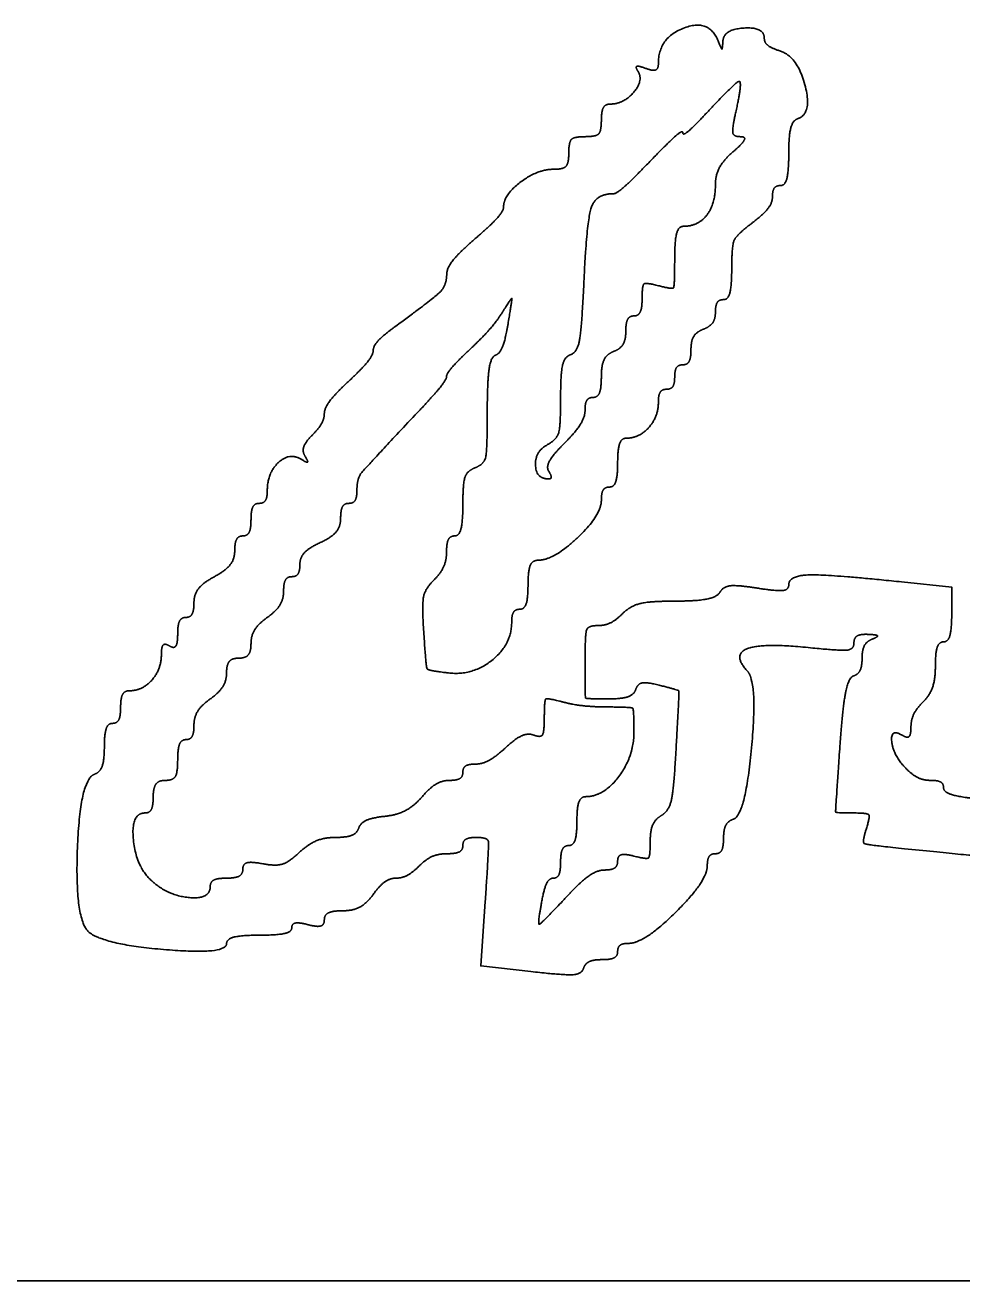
# Model space of a CAD drawing. Extents: x -7.5 to 53.5, y 0 to 22.
# Drawn here: x 27.2728 to 27.5487, y 7.8811 to 8.2509 of the extents above; entities that cross this region are included whole.
import ezdxf

# ---------------------------------------------------------------- set-up
doc = ezdxf.new("R2010")
doc.units = 0
doc.layers.add('SH_Data', color=7, linetype='Continuous')
doc.layers.add('SH_Text', color=7, linetype='Continuous')

msp = doc.modelspace()

# ---------------------------------------------------------------- linework, layer by layer
at = {"layer": 'SH_Data'}
msp.add_line((25.57635, 7.88105), (29.07635, 7.88105), dxfattribs=at)
at = {"layer": 'SH_Text'}
msp.add_line((27.42701, 8.11951), (27.42702, 8.11951), dxfattribs=at)
for points in [[(27.54572, 8.07733), (27.54572, 8.08539), (27.53097, 8.08693)], [(27.40831, 7.99275), (27.40701, 7.97383), (27.42171, 7.97217)]]:
    msp.add_lwpolyline(points, dxfattribs=at)
for points in [[(27.47693, 8.24627), (27.47426, 8.2529), (27.45932, 8.24723), (27.45932, 8.23958)], [(27.49052, 8.24703), (27.49052, 8.25045), (27.47855, 8.2497), (27.47833, 8.24627)], [(27.47833, 8.24627), (27.47818, 8.24387), (27.4779, 8.24387), (27.47693, 8.24627)], [(27.49507, 8.24335), (27.49257, 8.24414), (27.49052, 8.2458), (27.49052, 8.24703)], [(27.50033, 8.22334), (27.50472, 8.2248), (27.50028, 8.2417), (27.49507, 8.24335)], [(27.45335, 8.23722), (27.455, 8.23454), (27.44906, 8.22767), (27.44509, 8.22767)], [(27.4556, 8.23819), (27.45344, 8.23901), (27.4525, 8.2386), (27.45335, 8.23722)], [(27.45932, 8.23958), (27.45932, 8.23801), (27.45766, 8.23739), (27.4556, 8.23819)], [(27.47348, 8.22502), (27.4822, 8.23435), (27.48412, 8.2344), (27.48212, 8.22527)], [(27.44509, 8.22767), (27.44368, 8.22767), (27.44252, 8.22551), (27.44252, 8.22287)], [(27.44252, 8.22287), (27.44252, 8.21967), (27.44092, 8.21807), (27.43772, 8.21807)], [(27.46652, 8.21921), (27.46652, 8.2183), (27.46965, 8.22092), (27.47348, 8.22502)], [(27.48212, 8.22527), (27.48103, 8.22031), (27.48146, 8.21807), (27.4835, 8.21807)], [(27.49772, 8.21307), (27.49772, 8.21824), (27.49889, 8.22286), (27.50033, 8.22334)], [(27.45711, 8.21107), (27.46228, 8.21645), (27.46652, 8.22012), (27.46652, 8.21921)], [(27.43772, 8.21807), (27.43452, 8.21807), (27.43292, 8.21647), (27.43292, 8.21327)], [(27.4835, 8.21807), (27.48512, 8.21807), (27.48413, 8.21605), (27.48129, 8.21359)], [(27.43292, 8.21327), (27.43292, 8.2102), (27.43132, 8.20847), (27.42849, 8.20847)], [(27.48129, 8.21359), (27.47844, 8.21112), (27.47612, 8.20673), (27.47612, 8.20382)], [(27.49532, 8.20367), (27.49664, 8.20367), (27.49772, 8.2079), (27.49772, 8.21307)], [(27.42849, 8.20847), (27.42375, 8.20847), (27.41372, 8.20093), (27.41372, 8.19737)], [(27.44614, 8.20127), (27.44699, 8.20127), (27.45193, 8.20568), (27.45711, 8.21107)], [(27.43736, 8.1749), (27.43818, 8.19308), (27.44091, 8.20127), (27.44614, 8.20127)], [(27.47612, 8.20382), (27.47612, 8.19823), (27.47102, 8.19167), (27.46669, 8.19167)], [(27.48692, 8.19264), (27.49022, 8.19511), (27.49292, 8.19861), (27.49292, 8.20041)], [(27.49292, 8.20041), (27.49292, 8.2022), (27.494, 8.20367), (27.49532, 8.20367)], [(27.41372, 8.19737), (27.41372, 8.19619), (27.40996, 8.19199), (27.40537, 8.18805)], [(27.46669, 8.19167), (27.46528, 8.19167), (27.46412, 8.18745), (27.46412, 8.18229)], [(27.48092, 8.1791), (27.48092, 8.18593), (27.48238, 8.18923), (27.48692, 8.19264)], [(27.40537, 8.18805), (27.40078, 8.1841), (27.397, 8.17938), (27.39697, 8.17755)], [(27.46412, 8.18229), (27.46412, 8.1741), (27.46351, 8.17308), (27.45932, 8.17417)], [(27.47852, 8.17007), (27.47984, 8.17007), (27.48092, 8.17413), (27.48092, 8.1791)], [(27.39697, 8.17755), (27.39692, 8.17424), (27.39323, 8.17051), (27.38152, 8.16193)], [(27.43348, 8.15386), (27.43542, 8.1545), (27.43676, 8.16182), (27.43736, 8.1749)], [(27.45932, 8.17417), (27.45564, 8.17514), (27.45452, 8.17425), (27.45452, 8.17035)], [(27.41345, 8.16647), (27.41609, 8.1707), (27.41627, 8.17027), (27.41503, 8.16287)], [(27.45452, 8.17035), (27.45452, 8.16756), (27.45344, 8.16527), (27.45212, 8.16527)], [(27.47612, 8.16639), (27.47612, 8.16842), (27.4772, 8.17007), (27.47852, 8.17007)], [(27.40369, 8.15531), (27.40741, 8.15881), (27.41181, 8.16383), (27.41345, 8.16647)], [(27.45212, 8.16527), (27.4508, 8.16527), (27.44972, 8.16323), (27.44972, 8.16073)], [(27.47252, 8.16134), (27.4745, 8.1621), (27.47612, 8.16437), (27.47612, 8.16639)], [(27.38152, 8.16193), (27.37811, 8.15944), (27.37532, 8.15636), (27.37532, 8.1551)], [(27.41503, 8.16287), (27.41425, 8.15825), (27.41256, 8.15411), (27.41127, 8.15367)], [(27.44972, 8.16073), (27.44972, 8.15823), (27.4481, 8.15556), (27.44612, 8.1548)], [(27.46892, 8.15541), (27.46892, 8.15791), (27.47054, 8.16058), (27.47252, 8.16134)], [(27.37532, 8.1551), (27.37532, 8.15383), (27.37208, 8.14977), (27.36812, 8.14607)], [(27.39692, 8.14743), (27.39692, 8.14826), (27.39997, 8.15181), (27.40369, 8.15531)], [(27.41127, 8.15367), (27.40998, 8.15323), (27.40892, 8.14591), (27.40892, 8.13739)], [(27.43052, 8.14119), (27.43052, 8.14832), (27.43167, 8.15325), (27.43348, 8.15386)], [(27.44612, 8.1548), (27.44414, 8.15404), (27.44252, 8.15069), (27.44252, 8.14734)], [(27.46652, 8.15087), (27.46784, 8.15087), (27.46892, 8.15291), (27.46892, 8.15541)], [(27.46412, 8.14727), (27.46412, 8.14925), (27.4652, 8.15087), (27.46652, 8.15087)], [(27.36812, 8.14607), (27.36416, 8.14237), (27.36092, 8.13808), (27.36092, 8.13654)], [(27.38912, 8.13763), (27.39341, 8.14218), (27.39692, 8.14659), (27.39692, 8.14743)], [(27.44252, 8.14734), (27.44252, 8.144), (27.44144, 8.14127), (27.44012, 8.14127)], [(27.46172, 8.14367), (27.46304, 8.14367), (27.46412, 8.14529), (27.46412, 8.14727)], [(27.42655, 8.12729), (27.42939, 8.12888), (27.43052, 8.13282), (27.43052, 8.14119)], [(27.44012, 8.14127), (27.4388, 8.14127), (27.43772, 8.1396), (27.43772, 8.13756)], [(27.45932, 8.1399), (27.45932, 8.14197), (27.4604, 8.14367), (27.46172, 8.14367)], [(27.37052, 8.11376), (27.37052, 8.11734), (27.37297, 8.12049), (27.38912, 8.13763)], [(27.40892, 8.13739), (27.40892, 8.12585), (27.40801, 8.12157), (27.40532, 8.12054)], [(27.43772, 8.13756), (27.43772, 8.13552), (27.435, 8.13113), (27.43167, 8.12781)], [(27.44989, 8.12927), (27.45372, 8.12927), (27.45932, 8.13559), (27.45932, 8.1399)], [(27.36092, 8.13654), (27.36092, 8.13499), (27.35929, 8.1321), (27.3573, 8.1301)], [(27.3573, 8.1301), (27.35531, 8.12811), (27.35439, 8.12532), (27.35527, 8.12391)], [(27.42699, 8.11727), (27.42329, 8.11727), (27.42294, 8.12527), (27.42655, 8.12729)], [(27.43167, 8.12781), (27.42835, 8.12448), (27.42625, 8.12075), (27.42701, 8.11951)], [(27.44732, 8.12207), (27.44732, 8.12603), (27.44848, 8.12927), (27.44989, 8.12927)], [(27.35407, 8.12305), (27.35069, 8.12514), (27.34412, 8.11906), (27.34412, 8.11384)], [(27.35527, 8.12391), (27.35622, 8.12237), (27.35573, 8.12203), (27.35407, 8.12305)], [(27.40532, 8.12054), (27.40297, 8.11964), (27.40172, 8.1159), (27.40172, 8.10981)], [(27.42702, 8.11951), (27.42778, 8.11828), (27.42776, 8.11727), (27.42699, 8.11727)], [(27.44492, 8.11487), (27.44624, 8.11487), (27.44732, 8.11811), (27.44732, 8.12207)], [(27.34412, 8.11384), (27.34412, 8.11177), (27.34304, 8.11007), (27.34172, 8.11007)], [(27.36812, 8.11007), (27.36944, 8.11007), (27.37052, 8.11173), (27.37052, 8.11376)], [(27.44252, 8.11099), (27.44252, 8.11312), (27.4436, 8.11487), (27.44492, 8.11487)], [(27.34172, 8.11007), (27.3404, 8.11007), (27.33932, 8.10791), (27.33932, 8.10527)], [(27.36572, 8.10565), (27.36572, 8.10808), (27.3668, 8.11007), (27.36812, 8.11007)], [(27.40172, 8.10981), (27.40172, 8.10467), (27.40064, 8.10047), (27.39932, 8.10047)], [(27.42392, 8.09331), (27.42856, 8.09337), (27.44252, 8.10663), (27.44252, 8.11099)], [(27.33932, 8.10527), (27.33932, 8.10263), (27.33824, 8.10047), (27.33692, 8.10047)], [(27.35972, 8.09851), (27.36302, 8.10001), (27.36572, 8.10323), (27.36572, 8.10565)], [(27.33692, 8.10047), (27.3356, 8.10047), (27.33452, 8.09849), (27.33452, 8.09608)], [(27.39932, 8.10047), (27.398, 8.10047), (27.39692, 8.09839), (27.39692, 8.09584)], [(27.35372, 8.09212), (27.35372, 8.09413), (27.35642, 8.097), (27.35972, 8.09851)], [(27.33452, 8.09608), (27.33452, 8.09366), (27.33182, 8.09024), (27.32852, 8.08847)], [(27.39692, 8.09584), (27.39692, 8.0933), (27.39524, 8.08953), (27.39319, 8.08748)], [(27.42092, 8.08607), (27.42092, 8.09021), (27.4222, 8.09329), (27.42392, 8.09331)], [(27.35132, 8.08847), (27.35264, 8.08847), (27.35372, 8.09011), (27.35372, 8.09212)], [(27.32852, 8.08847), (27.32522, 8.0867), (27.32252, 8.08328), (27.32252, 8.08086)], [(27.34892, 8.0842), (27.34892, 8.08655), (27.35, 8.08847), (27.35132, 8.08847)], [(27.39319, 8.08748), (27.3906, 8.08489), (27.38968, 8.08024), (27.39019, 8.07231)], [(27.41852, 8.07887), (27.41984, 8.07887), (27.42092, 8.08211), (27.42092, 8.08607)], [(27.48842, 8.0851), (27.48266, 8.08602), (27.4785, 8.08558), (27.47748, 8.08393)], [(27.49772, 8.08604), (27.49772, 8.08457), (27.49407, 8.0842), (27.48842, 8.0851)], [(27.53097, 8.08693), (27.50972, 8.08915), (27.49772, 8.08883), (27.49772, 8.08604)], [(27.34412, 8.07647), (27.34676, 8.07837), (27.34892, 8.08185), (27.34892, 8.0842)], [(27.47748, 8.08393), (27.47658, 8.08247), (27.47058, 8.08127), (27.46415, 8.08127)], [(27.32252, 8.08086), (27.32252, 8.07845), (27.32144, 8.07647), (27.32012, 8.07647)], [(27.41612, 8.07516), (27.41612, 8.0772), (27.4172, 8.07887), (27.41852, 8.07887)], [(27.46415, 8.08127), (27.45696, 8.08127), (27.45108, 8.07988), (27.44886, 8.07767)], [(27.32012, 8.07647), (27.3188, 8.07647), (27.31772, 8.07425), (27.31772, 8.07153)], [(27.33932, 8.06874), (27.33932, 8.07109), (27.34148, 8.07457), (27.34412, 8.07647)], [(27.39747, 8.06011), (27.40465, 8.05929), (27.41612, 8.06854), (27.41612, 8.07516)], [(27.44886, 8.07767), (27.44688, 8.07569), (27.44357, 8.07407), (27.44149, 8.07407)], [(27.54332, 8.06927), (27.54464, 8.06927), (27.54572, 8.0729), (27.54572, 8.07733)], [(27.31772, 8.07153), (27.31772, 8.06881), (27.31664, 8.06725), (27.31532, 8.06807)], [(27.39019, 8.07231), (27.39086, 8.06185), (27.39148, 8.06081), (27.39747, 8.06011)], [(27.44149, 8.07407), (27.43862, 8.07407), (27.43772, 8.07149), (27.43772, 8.06327)], [(27.51692, 8.06893), (27.51692, 8.07044), (27.51881, 8.07158), (27.52112, 8.07148)], [(27.52112, 8.07148), (27.52363, 8.07137), (27.52411, 8.0708), (27.52232, 8.07008)], [(27.31532, 8.06807), (27.314, 8.06889), (27.31292, 8.06779), (27.31292, 8.06564)], [(27.33572, 8.06447), (27.3377, 8.06447), (27.33932, 8.06639), (27.33932, 8.06874)], [(27.48558, 8.0606), (27.48106, 8.06552), (27.48989, 8.06899), (27.50341, 8.06759)], [(27.50341, 8.06759), (27.51274, 8.06663), (27.51692, 8.06704), (27.51692, 8.06893)], [(27.52232, 8.07008), (27.52067, 8.06941), (27.51932, 8.06689), (27.51932, 8.06447)], [(27.54092, 8.06224), (27.54092, 8.06611), (27.542, 8.06927), (27.54332, 8.06927)], [(27.31292, 8.06564), (27.31292, 8.06121), (27.30737, 8.05487), (27.30349, 8.05487)], [(27.33212, 8.0602), (27.33212, 8.06255), (27.33374, 8.06447), (27.33572, 8.06447)], [(27.51932, 8.06447), (27.51932, 8.06205), (27.51815, 8.05968), (27.51673, 8.05921)], [(27.32732, 8.05247), (27.32996, 8.05437), (27.33212, 8.05785), (27.33212, 8.0602)], [(27.43772, 8.06327), (27.43772, 8.05294), (27.43802, 8.05247), (27.44472, 8.05247)], [(27.48145, 8.01705), (27.48489, 8.01819), (27.48859, 8.05731), (27.48558, 8.0606)], [(27.53732, 8.05161), (27.5393, 8.05359), (27.54092, 8.05838), (27.54092, 8.06224)], [(27.45265, 8.05525), (27.45321, 8.05693), (27.45593, 8.05744), (27.45953, 8.05653)], [(27.45953, 8.05653), (27.46531, 8.05508), (27.46546, 8.05451), (27.46452, 8.03755)], [(27.51673, 8.05921), (27.51531, 8.05873), (27.51353, 8.04946), (27.51279, 8.03861)], [(27.30349, 8.05487), (27.30208, 8.05487), (27.30092, 8.05271), (27.30092, 8.05007)], [(27.32252, 8.04474), (27.32252, 8.04709), (27.32468, 8.05057), (27.32732, 8.05247)], [(27.43112, 8.05158), (27.42654, 8.05281), (27.42572, 8.05209), (27.42572, 8.04682)], [(27.44472, 8.05247), (27.44857, 8.05247), (27.45214, 8.05372), (27.45265, 8.05525)], [(27.30092, 8.05007), (27.30092, 8.04743), (27.29984, 8.04527), (27.29852, 8.04527)], [(27.44432, 8.0501), (27.44003, 8.05012), (27.43409, 8.05079), (27.43112, 8.05158)], [(27.45212, 8.04276), (27.45212, 8.0494), (27.45141, 8.05007), (27.44432, 8.0501)], [(27.53372, 8.0441), (27.53372, 8.04625), (27.53534, 8.04963), (27.53732, 8.05161)], [(27.29852, 8.04527), (27.2972, 8.04527), (27.29612, 8.04212), (27.29612, 8.03827)], [(27.42572, 8.04682), (27.42572, 8.04276), (27.42466, 8.04103), (27.42264, 8.0418)], [(27.32012, 8.04047), (27.32144, 8.04047), (27.32252, 8.04239), (27.32252, 8.04474)], [(27.42264, 8.0418), (27.42094, 8.04245), (27.4172, 8.0408), (27.41434, 8.03813)], [(27.43783, 8.02367), (27.44322, 8.02367), (27.45212, 8.03556), (27.45212, 8.04276)], [(27.53235, 8.0319), (27.52848, 8.03577), (27.52762, 8.04396), (27.53132, 8.04167)], [(27.53132, 8.04167), (27.53264, 8.04085), (27.53372, 8.04195), (27.53372, 8.0441)], [(27.29612, 8.03827), (27.29612, 8.03442), (27.29484, 8.03084), (27.29328, 8.03032)], [(27.31772, 8.03447), (27.31772, 8.03777), (27.3188, 8.04047), (27.32012, 8.04047)], [(27.41434, 8.03813), (27.41147, 8.03546), (27.40746, 8.03327), (27.40542, 8.03327)], [(27.46452, 8.03755), (27.46389, 8.02603), (27.46243, 8.01942), (27.46024, 8.01815)], [(27.51279, 8.03861), (27.51147, 8.01944), (27.51159, 8.01887), (27.51674, 8.01887)], [(27.31412, 8.02847), (27.31636, 8.02847), (27.31772, 8.03074), (27.31772, 8.03447)], [(27.29328, 8.03032), (27.2889, 8.02886), (27.28744, 7.98705), (27.29165, 7.9837)], [(27.40172, 8.03087), (27.40172, 8.02955), (27.39996, 8.02847), (27.3978, 8.02847)], [(27.40542, 8.03327), (27.40339, 8.03327), (27.40172, 8.03219), (27.40172, 8.03087)], [(27.53955, 8.02847), (27.53747, 8.02847), (27.53423, 8.03001), (27.53235, 8.0319)], [(27.31052, 8.02367), (27.31052, 8.02634), (27.31212, 8.02847), (27.31412, 8.02847)], [(27.3978, 8.02847), (27.39565, 8.02847), (27.39195, 8.02625), (27.3896, 8.02353)], [(27.54332, 8.02633), (27.54332, 8.02751), (27.54162, 8.02847), (27.53955, 8.02847)], [(27.30812, 8.01887), (27.30944, 8.01887), (27.31052, 8.02103), (27.31052, 8.02367)], [(27.3896, 8.02353), (27.38724, 8.02081), (27.3823, 8.01826), (27.37863, 8.01787)], [(27.43532, 8.01647), (27.43532, 8.02043), (27.43645, 8.02367), (27.43783, 8.02367)], [(27.55172, 8.02321), (27.5471, 8.02375), (27.54332, 8.02516), (27.54332, 8.02633)], [(27.31011, 7.99884), (27.30547, 8.00304), (27.30389, 8.01887), (27.30812, 8.01887)], [(27.37863, 8.01787), (27.37496, 8.01748), (27.37154, 8.01592), (27.37104, 8.01441)], [(27.43292, 8.00927), (27.43424, 8.00927), (27.43532, 8.01251), (27.43532, 8.01647)], [(27.46024, 8.01815), (27.45841, 8.01709), (27.45692, 8.01369), (27.45692, 8.01058)], [(27.47852, 8.01147), (27.47852, 8.014), (27.47984, 8.01651), (27.48145, 8.01705)], [(27.51674, 8.01887), (27.52088, 8.01887), (27.52172, 8.01786), (27.52058, 8.01426)], [(27.36422, 8.01167), (27.36097, 8.01167), (27.35617, 8.00967), (27.35354, 8.00722)], [(27.37104, 8.01441), (27.37053, 8.0129), (27.36747, 8.01167), (27.36422, 8.01167)], [(27.40172, 8.00927), (27.40172, 8.01059), (27.40349, 8.01167), (27.40566, 8.01167)], [(27.40566, 8.01167), (27.4091, 8.01167), (27.40944, 8.00923), (27.40831, 7.99275)], [(27.52058, 8.01426), (27.51929, 8.0102), (27.52064, 8.00948), (27.53182, 8.00834)], [(27.39709, 8.00687), (27.39964, 8.00687), (27.40172, 8.00795), (27.40172, 8.00927)], [(27.43052, 8.00447), (27.43052, 8.00711), (27.4316, 8.00927), (27.43292, 8.00927)], [(27.45692, 8.01058), (27.45692, 8.0061), (27.45592, 8.00518), (27.45212, 8.00617)], [(27.47612, 8.00687), (27.47744, 8.00687), (27.47852, 8.00894), (27.47852, 8.01147)], [(27.53182, 8.00834), (27.55874, 8.00557), (27.56972, 8.00525), (27.56972, 8.00722)], [(27.34284, 8.0039), (27.33941, 8.00455), (27.33692, 8.0039), (27.33692, 8.00235)], [(27.35354, 8.00722), (27.35054, 8.00442), (27.34656, 8.00319), (27.34284, 8.0039)], [(27.38886, 8.00327), (27.39084, 8.00525), (27.39455, 8.00687), (27.39709, 8.00687)], [(27.4284, 7.99967), (27.42957, 7.99967), (27.43052, 8.00183), (27.43052, 8.00447)], [(27.44732, 8.00475), (27.44732, 8.00328), (27.44559, 8.00207), (27.44348, 8.00207)], [(27.45212, 8.00617), (27.44944, 8.00688), (27.44732, 8.00625), (27.44732, 8.00475)], [(27.47372, 8.00327), (27.47372, 8.00525), (27.4748, 8.00687), (27.47612, 8.00687)], [(27.33692, 8.00235), (27.33692, 8.00088), (27.33476, 7.99967), (27.33212, 7.99967)], [(27.38202, 7.99967), (27.3838, 7.99967), (27.38688, 8.00129), (27.38886, 8.00327)], [(27.44348, 8.00207), (27.44137, 8.00207), (27.43662, 7.99883), (27.43292, 7.99487)], [(27.45063, 7.98047), (27.45515, 7.98047), (27.47372, 7.9988), (27.47372, 8.00327)], [(27.32732, 7.99727), (27.32732, 7.99339), (27.31488, 7.99452), (27.31011, 7.99884)], [(27.33212, 7.99967), (27.32948, 7.99967), (27.32732, 7.99859), (27.32732, 7.99727)], [(27.37532, 7.99487), (27.37722, 7.99751), (27.38024, 7.99967), (27.38202, 7.99967)], [(27.42513, 7.99367), (27.42576, 7.99697), (27.42723, 7.99967), (27.4284, 7.99967)], [(27.36639, 7.99007), (27.3694, 7.99007), (27.37342, 7.99223), (27.37532, 7.99487)], [(27.43292, 7.99487), (27.42474, 7.98611), (27.42366, 7.98595), (27.42513, 7.99367)], [(27.36092, 7.98739), (27.36092, 7.98886), (27.36338, 7.99007), (27.36639, 7.99007)], [(27.35132, 7.98504), (27.35132, 7.98624), (27.35348, 7.98666), (27.35612, 7.98597)], [(27.35612, 7.98597), (27.3588, 7.98526), (27.36092, 7.98589), (27.36092, 7.98739)], [(27.29165, 7.9837), (27.2962, 7.98009), (27.33212, 7.97713), (27.33212, 7.98037)], [(27.33212, 7.98037), (27.33212, 7.98174), (27.33644, 7.98287), (27.34172, 7.98287)], [(27.34172, 7.98287), (27.347, 7.98287), (27.35132, 7.98385), (27.35132, 7.98504)], [(27.44732, 7.97807), (27.44732, 7.97939), (27.44881, 7.98047), (27.45063, 7.98047)], [(27.43726, 7.97309), (27.43773, 7.97451), (27.44019, 7.97567), (27.44272, 7.97567)], [(27.44272, 7.97567), (27.44525, 7.97567), (27.44732, 7.97675), (27.44732, 7.97807)], [(27.42171, 7.97217), (27.43146, 7.97107), (27.43669, 7.97138), (27.43726, 7.97309)]]:
    msp.add_open_spline(points, degree=2, dxfattribs=at)

doc.saveas('drawing.dxf')
